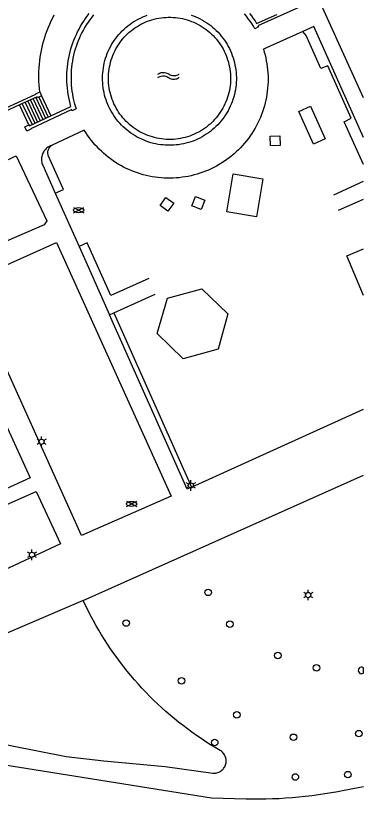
# Model space of a CAD drawing. Extents: x 122462 to 123306, y 485548 to 486417.
# Drawn here: x 123246.3 to 123306, y 485962.8 to 486097.3 of the extents above; entities that cross this region are included whole.
import ezdxf

# ---------------------------------------------------------------- set-up
doc = ezdxf.new("R2010")
doc.units = 0
for name, color, linetype in [('Level 14', 7, 'Continuous'), ('Level 19', 7, 'Continuous'), ('Level 21', 7, 'Continuous'), ('Level 31', 7, 'Continuous'), ('Level 33', 7, 'Continuous'), ('Level 50', 7, 'Continuous'), ('Level 52', 7, 'Continuous'), ('Level 53', 7, 'Continuous'), ('Level 55', 7, 'Continuous'), ('N werkgrens', 7, 'Continuous')]:
    doc.layers.add(name, color=color, linetype=linetype)

msp = doc.modelspace()

# ---------------------------------------------------------------- linework, layer by layer
at = {"layer": 'Level 14'}
for points in [[(123272.58, 486076.1), (123272.17, 486076.12), (123271.77, 486076.15), (123271.36, 486076.19), (123270.96, 486076.25), (123270.56, 486076.33), (123270.16, 486076.42), (123269.77, 486076.53), (123269.38, 486076.65), (123268.99, 486076.78), (123268.62, 486076.94), (123268.24, 486077.1), (123267.88, 486077.28), (123267.52, 486077.48), (123267.17, 486077.69), (123266.83, 486077.91), (123266.49, 486078.15), (123266.17, 486078.39), (123265.86, 486078.65), (123265.55, 486078.93), (123265.26, 486079.21), (123264.98, 486079.51), (123264.71, 486079.81), (123264.45, 486080.13), (123264.21, 486080.45), (123263.98, 486080.79), (123263.76, 486081.13), (123263.55, 486081.49), (123263.36, 486081.85), (123263.18, 486082.21), (123263.02, 486082.59), (123262.87, 486082.97), (123262.74, 486083.35), (123262.62, 486083.74), (123262.52, 486084.14), (123262.43, 486084.53), (123262.36, 486084.93), (123262.3, 486085.34), (123262.26, 486085.74), (123262.23, 486086.15), (123262.22, 486086.56), (123262.23, 486086.97), (123262.25, 486087.37), (123262.29, 486087.78), (123262.35, 486088.18), (123262.42, 486088.59), (123262.5, 486088.98), (123262.6, 486089.38), (123262.72, 486089.77), (123262.85, 486090.16), (123262.99, 486090.54), (123263.15, 486090.91), (123263.33, 486091.28), (123263.52, 486091.64), (123263.72, 486091.99), (123263.94, 486092.34), (123264.17, 486092.68), (123264.41, 486093.01), (123264.67, 486093.32), (123264.94, 486093.63), (123265.22, 486093.93), (123265.51, 486094.21), (123265.81, 486094.49), (123266.12, 486094.75), (123266.44, 486095), (123266.77, 486095.24), (123267.11, 486095.46), (123267.46, 486095.67), (123267.82, 486095.87), (123268.18, 486096.05), (123268.56, 486096.22), (123268.93, 486096.38), (123269.32, 486096.52), (123269.7, 486096.64), (123270.1, 486096.75), (123270.49, 486096.84), (123270.89, 486096.92), (123271.3, 486096.99), (123271.7, 486097.03), (123272.11, 486097.06), (123272.51, 486097.08), (123272.92, 486097.08), (123273.33, 486097.06), (123273.74, 486097.03), (123274.14, 486096.98), (123274.55, 486096.92), (123274.95, 486096.84), (123275.34, 486096.75), (123275.73, 486096.64), (123276.12, 486096.51), (123276.51, 486096.37), (123276.88, 486096.22), (123277.25, 486096.05), (123277.62, 486095.86), (123277.97, 486095.67), (123278.32, 486095.46), (123278.66, 486095.23), (123279, 486094.99), (123279.32, 486094.74), (123279.63, 486094.48), (123279.93, 486094.2)], [(123279.93, 486094.2), (123280.22, 486093.92), (123280.5, 486093.62), (123280.77, 486093.31), (123281.02, 486092.99), (123281.26, 486092.67), (123281.49, 486092.33), (123281.71, 486091.98), (123281.91, 486091.63), (123282.1, 486091.27), (123282.28, 486090.9), (123282.44, 486090.53), (123282.58, 486090.15), (123282.71, 486089.76), (123282.83, 486089.37), (123282.93, 486088.97), (123283.01, 486088.57), (123283.08, 486088.17), (123283.14, 486087.77), (123283.17, 486087.36), (123283.2, 486086.95), (123283.2, 486086.55), (123283.19, 486086.14), (123283.17, 486085.73), (123283.13, 486085.33), (123283.07, 486084.92), (123283, 486084.52), (123282.91, 486084.12), (123282.8, 486083.73), (123282.69, 486083.34), (123282.55, 486082.95), (123282.4, 486082.57), (123282.24, 486082.2), (123282.06, 486081.83), (123281.87, 486081.47), (123281.66, 486081.12), (123281.44, 486080.78), (123281.21, 486080.44), (123280.97, 486080.12), (123280.71, 486079.8), (123280.44, 486079.5), (123280.16, 486079.2), (123279.98, 486079.03), (123279.68, 486078.75), (123279.37, 486078.48), (123279.05, 486078.23), (123278.72, 486077.99), (123278.38, 486077.76), (123278.03, 486077.55), (123277.68, 486077.35), (123277.31, 486077.17), (123276.94, 486076.99), (123276.57, 486076.84), (123276.19, 486076.69), (123275.8, 486076.57), (123275.4, 486076.45), (123275.01, 486076.36), (123274.61, 486076.28), (123274.21, 486076.21), (123273.8, 486076.16), (123273.4, 486076.12), (123272.99, 486076.11), (123272.58, 486076.1)]]:
    msp.add_lwpolyline(points, dxfattribs=at)
at = {"layer": 'Level 19'}
for p, q in [((123253.08, 486066.88), (123257.18, 486057.72)), ((123257.18, 486057.72), (123262.4, 486046.02)), ((123262.4, 486046.02), (123263.14, 486046.35)), ((123263.14, 486046.35), (123276.51, 486016.43)), ((123276.51, 486016.43), (123306.02, 486029.78))]:
    msp.add_line(p, q, dxfattribs=at)
for points in [[(123306.02, 486083.26), (123296.51, 486104.33)], [(123250.43, 486084.26), (123250.36, 486084.85), (123250.31, 486085.45), (123250.28, 486086.04), (123250.27, 486086.64), (123250.27, 486087.23), (123250.28, 486087.83), (123250.31, 486088.42), (123250.36, 486089.02), (123250.42, 486089.61), (123250.5, 486090.2), (123250.6, 486090.79), (123250.71, 486091.38), (123250.83, 486091.96), (123250.98, 486092.54), (123251.13, 486093.11), (123251.3, 486093.68), (123251.49, 486094.25), (123251.69, 486094.81), (123251.91, 486095.37), (123252.14, 486095.91), (123252.39, 486096.46), (123252.65, 486096.99), (123252.93, 486097.52)], [(123272.67, 486075.1), (123272.33, 486075.1), (123271.98, 486075.12), (123271.64, 486075.15), (123271.21, 486075.19), (123270.79, 486075.26), (123270.37, 486075.34), (123269.96, 486075.43), (123269.54, 486075.54), (123269.14, 486075.66), (123268.73, 486075.81), (123268.34, 486075.96), (123267.94, 486076.13), (123267.56, 486076.31), (123267.18, 486076.51), (123266.81, 486076.72), (123266.45, 486076.95), (123266.1, 486077.19), (123265.75, 486077.44), (123265.42, 486077.71), (123265.09, 486077.98), (123264.78, 486078.27), (123264.47, 486078.57), (123264.18, 486078.88), (123263.9, 486079.2), (123263.63, 486079.54), (123263.38, 486079.88), (123263.14, 486080.23), (123262.9, 486080.59), (123262.69, 486080.96), (123262.49, 486081.33), (123262.3, 486081.72), (123262.12, 486082.11), (123261.97, 486082.5), (123261.82, 486082.9), (123261.69, 486083.31), (123261.58, 486083.72), (123261.48, 486084.14), (123261.4, 486084.56), (123261.33, 486084.98), (123261.28, 486085.4), (123261.24, 486085.83), (123261.22, 486086.25), (123261.22, 486086.68), (123261.23, 486087.1), (123261.25, 486087.53), (123261.3, 486087.96), (123261.36, 486088.38), (123261.43, 486088.8), (123261.52, 486089.22), (123261.62, 486089.63), (123261.74, 486090.04), (123261.88, 486090.44), (123262.03, 486090.84), (123262.2, 486091.24), (123262.38, 486091.62), (123262.57, 486092), (123262.78, 486092.38), (123263, 486092.74), (123263.23, 486093.1), (123263.48, 486093.44), (123263.74, 486093.78), (123264.02, 486094.11), (123264.3, 486094.43), (123264.6, 486094.73), (123264.91, 486095.03), (123265.22, 486095.31), (123265.55, 486095.58), (123265.89, 486095.84), (123266.24, 486096.09), (123266.6, 486096.32), (123266.96, 486096.54), (123267.34, 486096.75), (123267.72, 486096.94), (123268.11, 486097.12), (123268.5, 486097.29), (123268.9, 486097.43)], [(123276.44, 486097.46), (123276.84, 486097.32), (123277.24, 486097.16), (123277.62, 486096.98), (123278.01, 486096.79), (123278.38, 486096.59), (123278.75, 486096.37)], [(123278.75, 486096.37), (123279.11, 486096.14), (123279.46, 486095.89), (123279.8, 486095.64), (123280.13, 486095.37), (123280.45, 486095.09), (123280.76, 486094.79), (123281.06, 486094.49), (123281.35, 486094.17), (123281.62, 486093.85), (123281.89, 486093.51), (123282.14, 486093.17), (123282.37, 486092.81), (123282.6, 486092.45), (123282.81, 486092.08), (123283.01, 486091.7), (123283.19, 486091.31), (123283.36, 486090.92), (123283.51, 486090.52), (123283.65, 486090.12), (123283.77, 486089.71), (123283.88, 486089.3), (123283.97, 486088.88), (123284.05, 486088.46), (123284.11, 486088.04), (123284.16, 486087.62), (123284.19, 486087.19), (123284.2, 486086.76), (123284.2, 486086.34), (123284.18, 486085.91), (123284.15, 486085.48), (123284.1, 486085.06), (123284.04, 486084.64), (123283.96, 486084.22), (123283.86, 486083.8), (123283.75, 486083.39), (123283.62, 486082.98), (123283.48, 486082.58), (123283.33, 486082.18), (123283.15, 486081.79), (123282.97, 486081.41), (123282.77, 486081.03), (123282.56, 486080.66), (123282.33, 486080.3), (123282.09, 486079.95), (123281.84, 486079.6), (123281.57, 486079.27), (123281.29, 486078.95), (123281, 486078.63), (123280.7, 486078.33), (123280.39, 486078.04), (123280.07, 486077.76), (123279.74, 486077.49), (123279.39, 486077.24), (123279.04, 486077), (123278.68, 486076.77), (123278.31, 486076.55), (123277.94, 486076.35), (123277.55, 486076.17), (123277.16, 486075.99), (123276.76, 486075.83), (123276.36, 486075.69), (123275.96, 486075.56), (123275.54, 486075.45), (123275.13, 486075.35), (123274.71, 486075.27), (123274.29, 486075.2), (123273.87, 486075.15), (123273.44, 486075.12), (123273.01, 486075.1), (123272.67, 486075.1)], [(123295.61, 486094.63), (123288.84, 486091.61), (123288.99, 486091.11), (123289.13, 486090.61), (123289.25, 486090.1), (123289.35, 486089.59), (123289.44, 486089.08), (123289.51, 486088.56), (123289.57, 486088.05), (123289.61, 486087.53), (123289.64, 486087.01), (123289.65, 486086.49), (123289.64, 486085.97), (123289.62, 486085.45), (123289.58, 486084.93), (123289.52, 486084.41), (123289.45, 486083.89), (123289.37, 486083.38), (123289.27, 486082.87), (123289.15, 486082.36), (123289.02, 486081.86), (123288.87, 486081.36), (123288.7, 486080.86), (123288.53, 486080.38), (123288.33, 486079.89), (123288.12, 486079.41), (123287.9, 486078.94), (123287.67, 486078.48), (123287.41, 486078.02), (123287.15, 486077.58), (123286.87, 486077.14), (123286.58, 486076.7), (123286.27, 486076.28), (123285.96, 486075.87), (123285.63, 486075.47), (123285.28, 486075.08), (123284.93, 486074.69), (123284.56, 486074.32), (123284.19, 486073.96), (123283.8, 486073.62), (123283.4, 486073.28), (123282.99, 486072.96), (123282.58, 486072.65), (123282.15, 486072.35), (123281.71, 486072.07), (123281.27, 486071.8), (123280.81, 486071.54), (123280.35, 486071.3), (123279.89, 486071.07), (123279.41, 486070.85), (123278.93, 486070.65), (123278.44, 486070.47), (123277.95, 486070.3), (123277.45, 486070.14), (123276.95, 486070), (123276.45, 486069.88), (123275.94, 486069.77), (123275.43, 486069.68), (123274.91, 486069.6), (123274.39, 486069.54), (123273.88, 486069.5), (123273.36, 486069.47), (123272.84, 486069.45), (123272.31, 486069.46), (123271.79, 486069.47), (123271.27, 486069.51), (123270.76, 486069.56), (123270.24, 486069.62), (123269.73, 486069.71), (123269.21, 486069.81), (123268.71, 486069.92), (123268.2, 486070.05), (123267.7, 486070.19), (123267.21, 486070.35), (123266.72, 486070.53), (123266.23, 486070.72), (123265.75, 486070.92), (123265.28, 486071.14), (123264.81, 486071.37), (123264.36, 486071.62), (123263.9, 486071.88), (123263.46, 486072.16), (123263.03, 486072.44), (123262.61, 486072.75), (123262.19, 486073.06), (123261.79, 486073.39), (123261.39, 486073.73), (123261.01, 486074.08), (123260.63, 486074.44), (123260.27, 486074.82), (123259.92, 486075.2), (123259.58, 486075.6), (123259.26, 486076), (123258.94, 486076.42), (123258.64, 486076.84), (123258.35, 486077.28), (123258.08, 486077.72), (123252.55, 486075.13)], [(123306.02, 486076.43), (123297.5, 486095.47), (123295.61, 486094.63)], [(123297.46, 486075.29), (123294.92, 486080.92), (123296.93, 486081.83), (123299.47, 486076.2), (123297.46, 486075.29)], [(123290.06, 486075.02), (123290.01, 486076.67), (123291.7, 486076.72), (123291.75, 486075.07), (123290.06, 486075.02)], [(123252.55, 486075.13), (123252.17, 486074.95), (123251.99, 486074.86), (123251.83, 486074.76), (123251.67, 486074.65), (123251.52, 486074.52), (123251.39, 486074.38), (123251.26, 486074.23), (123251.15, 486074.08), (123251.05, 486073.91), (123250.96, 486073.74), (123250.88, 486073.56), (123250.82, 486073.38), (123250.78, 486073.19), (123250.74, 486072.99), (123250.73, 486072.8), (123250.73, 486072.61), (123250.74, 486072.41), (123250.77, 486072.22), (123250.81, 486072.03), (123250.87, 486071.85), (123250.94, 486071.67), (123253.08, 486066.88)], [(123245.07, 486072.67), (123245.74, 486073), (123246.4, 486073.27), (123251.66, 486062.13), (123251.21, 486061.42), (123236.89, 486055.25), (123236.36, 486055.33), (123234.75, 486058.59), (123232.48, 486063.67)], [(123287.65, 486062.81), (123282.55, 486063.69), (123283.67, 486070.22), (123288.77, 486069.35), (123287.65, 486062.81)], [(123278.14, 486064.07), (123276.55, 486064.72), (123277.2, 486066.32), (123278.79, 486065.67), (123278.14, 486064.07)], [(123272.46, 486063.77), (123271.09, 486064.74), (123272.08, 486066.14), (123273.45, 486065.17), (123272.46, 486063.77)], [(123257.6, 486008.13), (123237.94, 486051.52), (123253.3, 486058.39), (123273.01, 486014.86), (123257.6, 486008.13)], [(123306.02, 486049.31), (123303.16, 486056.11), (123306.02, 486057.31)], [(123275.05, 486038.45), (123270.6, 486042.78), (123272.38, 486048.87), (123278.29, 486050.47), (123282.72, 486046.19), (123281.08, 486040.09), (123275.05, 486038.45)], [(123276.51, 486016.43), (123275.78, 486016.1), (123262.4, 486046.02)], [(123242.22, 486017.82), (123239.12, 486024.69), (123244.58, 486027.15), (123248.79, 486018.04), (123243.25, 486015.53), (123243, 486016.09)], [(123257.89, 485996.99), (123306.02, 486018.49)], [(123223.34, 485993.16), (123219.35, 486001.93), (123229.2, 486006.36), (123244.28, 486013.19), (123249.83, 486015.65), (123254.01, 486006.67), (123245.2, 486002.55), (123232.88, 485997.2), (123223.34, 485993.16)], [(123257.89, 485996.99), (123220.06, 485980.8)], [(123231.16, 485974.86), (123254.96, 485970.21), (123261.46, 485969.45), (123271.97, 485968.49), (123280.15, 485967.33), (123280.32, 485967.32), (123280.5, 485967.32), (123280.68, 485967.34), (123280.85, 485967.38), (123281.02, 485967.43), (123281.19, 485967.49), (123281.35, 485967.57), (123281.5, 485967.66), (123281.65, 485967.76), (123281.78, 485967.88), (123281.91, 485968.01), (123282.02, 485968.14), (123282.12, 485968.29), (123282.21, 485968.44), (123282.29, 485968.61), (123282.35, 485968.77), (123282.4, 485968.94), (123282.43, 485969.12), (123282.45, 485969.3), (123282.45, 485969.48), (123282.44, 485969.65), (123282.41, 485969.83), (123282.37, 485970), (123282.31, 485970.17), (123282.24, 485970.33), (123282.15, 485970.49), (123282.06, 485970.64), (123281.95, 485970.78), (123281.83, 485970.91), (123281.69, 485971.03), (123281.55, 485971.14), (123281.4, 485971.23), (123280.58, 485971.72), (123279.76, 485972.22), (123278.95, 485972.73), (123278.15, 485973.26), (123277.36, 485973.8), (123276.58, 485974.35), (123275.81, 485974.92), (123275.04, 485975.49), (123274.29, 485976.08), (123273.54, 485976.69), (123272.81, 485977.3), (123272.09, 485977.93), (123271.38, 485978.57), (123270.67, 485979.22), (123269.98, 485979.88), (123269.3, 485980.56), (123268.63, 485981.24), (123267.98, 485981.94), (123267.33, 485982.65), (123266.7, 485983.36), (123266.08, 485984.09), (123265.47, 485984.83), (123264.87, 485985.58), (123264.28, 485986.34), (123263.71, 485987.11), (123263.15, 485987.88), (123262.61, 485988.67), (123262.07, 485989.46), (123261.55, 485990.27), (123261.05, 485991.08), (123260.56, 485991.9), (123260.08, 485992.73), (123259.61, 485993.57), (123259.16, 485994.41), (123258.72, 485995.26), (123258.3, 485996.12), (123257.89, 485996.99)], [(123306.02, 485964.99), (123302.74, 485964.35), (123301.63, 485964.14), (123300.52, 485963.94), (123299.4, 485963.76), (123298.29, 485963.6), (123297.17, 485963.45), (123296.05, 485963.32), (123294.92, 485963.2), (123293.8, 485963.1), (123292.67, 485963.02), (123291.55, 485962.95), (123290.42, 485962.9), (123289.29, 485962.86), (123288.16, 485962.84), (123287.03, 485962.84), (123285.9, 485962.85), (123279.93, 485963.01), (123230.39, 485970.94)]]:
    msp.add_lwpolyline(points, dxfattribs=at)
at = {"layer": 'Level 21'}
for p, q in [((123250.43, 486084.26), (123250.74, 486083.56)), ((123246.97, 486082.03), (123243.59, 486080.5))]:
    msp.add_line(p, q, dxfattribs=at)
for points in [[(123295.05, 486098.81), (123287.92, 486095.63), (123288.02, 486095.46), (123287.4, 486095.1), (123287.14, 486095.55), (123286.86, 486095.98), (123286.57, 486096.41), (123286.26, 486096.83), (123285.95, 486097.24), (123285.62, 486097.64)], [(123252.33, 486080.17), (123255.78, 486081.78), (123255.64, 486082.29), (123255.52, 486082.8), (123255.41, 486083.32), (123255.32, 486083.83), (123255.24, 486084.35), (123255.17, 486084.88), (123255.13, 486085.4), (123255.1, 486085.93), (123255.08, 486086.46), (123255.08, 486086.98), (123255.1, 486087.51), (123255.13, 486088.03), (123255.18, 486088.56), (123255.24, 486089.08), (123255.32, 486089.6), (123255.41, 486090.12), (123255.52, 486090.64), (123255.65, 486091.15), (123255.79, 486091.66), (123255.95, 486092.16), (123256.12, 486092.66), (123256.3, 486093.15), (123256.5, 486093.64), (123256.72, 486094.12), (123256.94, 486094.6), (123257.19, 486095.06), (123257.44, 486095.52), (123257.71, 486095.98), (123258, 486096.42), (123258.3, 486096.85), (123258.6, 486097.28), (123258.93, 486097.7)], [(123259.68, 486097.48), (123259.35, 486097.08), (123259.04, 486096.66), (123258.74, 486096.24), (123258.46, 486095.81), (123258.18, 486095.37), (123257.93, 486094.92), (123257.68, 486094.46), (123257.45, 486093.99), (123257.23, 486093.52), (123257.03, 486093.05), (123256.84, 486092.56), (123256.67, 486092.07), (123256.51, 486091.58), (123256.37, 486091.08), (123256.25, 486090.58), (123256.14, 486090.07), (123256.04, 486089.56), (123255.96, 486089.05), (123255.9, 486088.53), (123255.85, 486088.02), (123255.82, 486087.5), (123255.8, 486086.98), (123255.8, 486086.46), (123255.81, 486085.94), (123255.85, 486085.43), (123255.89, 486084.91), (123255.96, 486084.4), (123256.03, 486083.88), (123256.13, 486083.37), (123256.24, 486082.87)], [(123286.47, 486097.73), (123286.8, 486097.32), (123287.11, 486096.89), (123287.41, 486096.46), (123287.69, 486096.01), (123291.18, 486097.57)], [(123243.59, 486080.5), (123243.19, 486080.32), (123243.25, 486080.19), (123242.47, 486079.83), (123242.41, 486079.96), (123238.67, 486078.27), (123238.74, 486078.12), (123238.04, 486077.8), (123237.69, 486078.58), (123238.38, 486078.9), (123238.47, 486078.72), (123242.2, 486080.41), (123242.13, 486080.58), (123242.91, 486080.93), (123242.99, 486080.77), (123249.78, 486083.85), (123249.73, 486083.95), (123250.43, 486084.26)], [(123250.74, 486083.56), (123250.05, 486083.25), (123249.98, 486083.4), (123246.97, 486082.03)], [(123256.24, 486082.87), (123256.36, 486082.36), (123256.5, 486081.86), (123256.66, 486081.37), (123256.02, 486081.02), (123255.93, 486081.22), (123248.88, 486077.92), (123248.92, 486077.85), (123248.22, 486077.52), (123247.87, 486078.26), (123248.57, 486078.59)], [(123248.57, 486078.59), (123248.64, 486078.44), (123252.33, 486080.17)]]:
    msp.add_lwpolyline(points, dxfattribs=at)
at = {"layer": 'Level 31'}
for p, q in [((123250.74, 486083.56), (123252.33, 486080.17)), ((123248.57, 486078.59), (123246.97, 486082.03))]:
    msp.add_line(p, q, dxfattribs=at)
at = {"layer": 'Level 33'}
for p, q in [((123247.9, 486082.45), (123249.57, 486078.87)), ((123248.36, 486082.66), (123250.03, 486079.09)), ((123248.82, 486082.87), (123250.49, 486079.3)), ((123249.28, 486083.08), (123250.95, 486079.52)), ((123249.75, 486083.29), (123251.41, 486079.74)), ((123250.28, 486083.35), (123251.87, 486079.95)), ((123247.43, 486082.24), (123249.11, 486078.66))]:
    msp.add_line(p, q, dxfattribs=at)
at = {"layer": 'Level 50'}
for p, q in [((123250.35, 486024.43), (123249.96, 486024.66)), ((123250.74, 486024.66), (123250.74, 486025.11)), ((123251.52, 486024.66), (123251.13, 486024.43)), ((123250.35, 486023.98), (123249.96, 486023.76)), ((123250.74, 486023.31), (123250.74, 486023.76)), ((123251.52, 486023.76), (123251.13, 486023.98)), ((123276, 486016.93), (123275.61, 486017.16)), ((123276, 486016.48), (123275.61, 486016.26)), ((123276.39, 486017.16), (123276.39, 486017.61)), ((123277.17, 486017.16), (123276.78, 486016.93)), ((123277.17, 486016.26), (123276.78, 486016.48)), ((123276.39, 486015.81), (123276.39, 486016.26)), ((123249.09, 486005.26), (123249.09, 486005.71)), ((123248.7, 486005.03), (123248.31, 486005.26)), ((123248.7, 486004.58), (123248.31, 486004.36)), ((123249.09, 486003.91), (123249.09, 486004.36)), ((123249.87, 486005.26), (123249.48, 486005.03)), ((123249.87, 486004.36), (123249.48, 486004.58)), ((123296.16, 485998.12), (123295.77, 485998.35)), ((123296.16, 485997.67), (123295.77, 485997.45)), ((123296.55, 485998.35), (123296.55, 485998.8)), ((123297.33, 485998.35), (123296.94, 485998.12)), ((123297.33, 485997.45), (123296.94, 485997.67)), ((123296.55, 485997), (123296.55, 485997.45))]:
    msp.add_line(p, q, dxfattribs=at)
for centre in [(123250.74, 486024.21), (123276.39, 486016.71), (123249.09, 486004.81), (123296.55, 485997.9)]:
    msp.add_circle(centre, 0.45, dxfattribs=at)
at = {"layer": 'Level 52'}
for p, q in [((123256.21, 486063.52), (123257.99, 486064.41)), ((123256.21, 486064.41), (123257.99, 486063.52)), ((123265.31, 486013.1), (123267.09, 486013.99)), ((123265.31, 486013.99), (123267.09, 486013.1))]:
    msp.add_line(p, q, dxfattribs=at)
for centre in [(123257.1, 486063.97), (123266.2, 486013.54)]:
    msp.add_ellipse(centre, major_axis=(0.89, 0), ratio=0.5, dxfattribs=at)
at = {"layer": 'Level 53'}
msp.add_line((123306.02, 485984.5), (123306.02, 485985.41), dxfattribs=at)
for centre in [(123279.37, 485998.36), (123265.29, 485993.1), (123283.07, 485992.9), (123291.32, 485987.52), (123297.98, 485985.41), (123274.77, 485983.17), (123284.29, 485977.35), (123294.03, 485973.49), (123305.23, 485974.11), (123280.48, 485972.58), (123294.34, 485966.67), (123303.35, 485967.08)]:
    msp.add_circle(centre, 0.56, dxfattribs=at)
msp.add_arc((123305.69, 485984.96), 0.56, 54.1688, 305.8312, dxfattribs=at)
at = {"layer": 'Level 55'}
for points in [[(123270.74, 486087.33), (123270.93, 486087.45), (123271.12, 486087.53), (123271.31, 486087.58), (123271.5, 486087.61), (123271.69, 486087.62), (123271.88, 486087.6), (123272.07, 486087.56), (123272.26, 486087.5), (123272.45, 486087.4), (123272.64, 486087.28), (123272.83, 486087.18), (123273.02, 486087.11), (123273.21, 486087.07), (123273.4, 486087.05), (123273.59, 486087.05), (123273.78, 486087.08), (123273.97, 486087.12), (123274.16, 486087.2), (123274.35, 486087.31), (123274.38, 486087.33)], [(123270.74, 486086.73), (123270.93, 486086.85), (123271.12, 486086.93), (123271.31, 486086.98), (123271.5, 486087.01), (123271.69, 486087.02), (123271.88, 486087), (123272.07, 486086.96), (123272.26, 486086.9), (123272.45, 486086.8), (123272.64, 486086.68), (123272.83, 486086.58), (123273.02, 486086.51), (123273.21, 486086.47), (123273.4, 486086.45), (123273.59, 486086.45), (123273.78, 486086.48), (123273.97, 486086.53), (123274.16, 486086.6), (123274.35, 486086.71), (123274.38, 486086.73)]]:
    msp.add_lwpolyline(points, dxfattribs=at)
at = {"layer": 'N werkgrens'}
msp.add_line((123263.14, 486046.35), (123270.26, 486049.53), dxfattribs=at)
for points in [[(123306.02, 486071.78), (123302.75, 486079.1), (123303.94, 486079.78), (123299.94, 486088.71), (123298.71, 486088.28), (123296.21, 486093.94), (123295.61, 486094.63)], [(123253.08, 486066.88), (123254.5, 486067.51), (123251.95, 486073.22), (123251.89, 486073.36), (123251.85, 486073.5), (123251.83, 486073.64), (123251.82, 486073.79), (123251.82, 486073.93), (123251.84, 486074.08), (123251.87, 486074.22), (123251.91, 486074.36), (123251.97, 486074.5), (123252.04, 486074.62), (123252.12, 486074.75), (123252.22, 486074.86), (123252.32, 486074.96), (123252.43, 486075.05), (123252.55, 486075.13)], [(123300.93, 486066.59), (123306.02, 486068.93)], [(123301.75, 486063.94), (123306.02, 486065.85)], [(123269.16, 486052.25), (123262.62, 486049.33), (123258.59, 486058.35), (123257.18, 486057.72)]]:
    msp.add_lwpolyline(points, dxfattribs=at)

doc.saveas('drawing.dxf')
